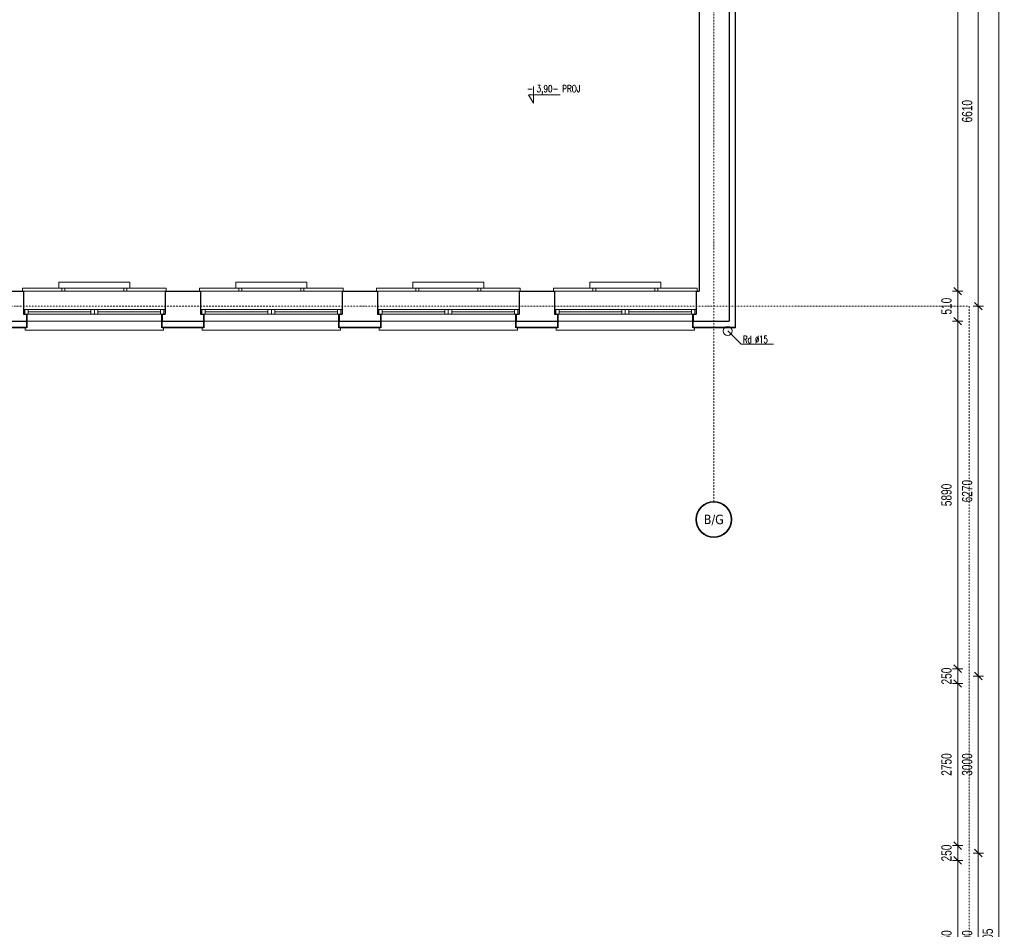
# Model space of a CAD drawing. Header units: millimetres. Extents: x -1893473 to 942156, y -534599 to 942944.
# Tile 410 of 656: x 2584 to 19273, y -227036 to -211617. Entities that reach past the tile are written whole.
import ezdxf
from ezdxf.enums import TextEntityAlignment as Align

# ---------------------------------------------------------------- set-up
doc = ezdxf.new("R2010")
doc.units = ezdxf.units.MM
doc.header["$LTSCALE"] = 0.2
doc.linetypes.add('DASHDOT', pattern=[25.4, 12.7, -6.35, 0, -6.35])
doc.linetypes.add('HIDDEN', pattern=[9.525, 6.35, -3.175])
doc.layers.get('0').update_dxf_attribs({"lineweight": 0})
for name, color, linetype, lineweight in [('!! 0_ Istn-okna', 6, 'Continuous', 13), ('!! 0_ Istn-sciany', 7, 'Continuous', 30), ('!! 0_ Istn-widok', 1, 'Continuous', 15), ('!! 0_ Opis', 3, 'Continuous', 13), ('!! 0_Istn-cienka', 4, 'Continuous', 9), ('!! 0_Osie', 1, 'DASHDOT', 13), ('!! 1_ tynk zewn  - nowy', 21, 'Continuous', 20), ('0-osie-tx', 66, 'Continuous', 9), ('P-Osie', 1, 'DASHDOT', 18), ('P-Wymiar', 142, 'Continuous', 9)]:
    doc.layers.add(name, color=color, linetype=linetype, lineweight=lineweight)
doc.layers.add('!! 0_Istn-grzejniki', color=7, linetype='Continuous', lineweight=0, plot=False)
doc.styles.add('ARCHETYP', font='romans.shx', dxfattribs={"height": 15})
doc.styles.add('ROMANS', font='arial.ttf', dxfattribs={"width": 0.7})
doc.styles.add('SIMPLEX', font='simplex.shx', dxfattribs={"width": 0.77})
doc.styles.add('TAHOMA', font='tahoma.ttf')
doc.dimstyles.new('A100', dxfattribs={"dimscale": 100, "dimtxt": 1.75, "dimasz": 0.05, "dimexe": 0, "dimexo": 0, "dimgap": 1, "dimtad": 1, "dimdec": 0, "dimrnd": 1, "dimdsep": 46, "dimtxsty": 'ROMANS', "dimblk": '[[[[[[[[', "dimcen": 2, "dimdle": 2, "dimse1": 1, "dimse2": 1, "dimclrd": 256, "dimclrt": 1, "dimadec": 0, "dimazin": 0, "dimtfac": 1, "dimtdec": 0, "dimtix": 1, "dimtmove": 2, "dimatfit": 3, "dimldrblk": '[[[[[[[[', "dimfxl": 1, "dimtvp": 0.6, "dimtolj": 1, "dimlwd": 9, "dimarcsym": 0})

# ---------------------------------------------------------------- blocks, each defined once
blk = doc.blocks.new('*U12')
h = blk.add_hatch(color=256)
edge = h.paths.add_edge_path()
edge.add_arc((0, 0), 30.6, 0, 360)
edge = h.paths.add_edge_path(flags=17)
edge.add_arc((0, 0), 29.4, 0, 360)
for radius in [30.6, 29.4]:
    blk.add_circle((0, 0), radius)
at = {"style": 'TAHOMA', "flags": 8}
blk.add_attdef('ANSICHTSNUMMER', text='', height=16, dxfattribs=at).set_placement((0, 0), align=Align.MIDDLE_CENTER)
blk = doc.blocks.new('BLOK OSI')
blk.add_lwpolyline([(55424.3, -195663.1), (55424.3, -200232.8)])
at = {"layer": 'P-Osie'}
for points in [[(54991.7, -193635.5), (54991.7, -195994)], [(48639.3, -195663.1), (55424.3, -195663.1)]]:
    blk.add_lwpolyline(points, dxfattribs=at)
at = {"layer": '0-osie-tx'}
ref = blk.add_blockref('*U12', (54991.7, -196024.6), dxfattribs=dict(at, rotation=180))
ref.add_attrib('ANSICHTSNUMMER', 'B/G', dxfattribs={"layer": '0', "height": 16, "style": 'TAHOMA', "flags": 8}).set_placement((54991.7, -196024.6), align=Align.MIDDLE_CENTER)
blk = doc.blocks.new('[[[[[[[[')
at = {"layer": 'P-Wymiar'}
for p, q in [((-12.7, -12.7), (12.7, 12.7)), ((0, 0), (-4.6, 0)), ((0, 18), (0, -18))]:
    blk.add_line(p, q, dxfattribs=at)
blk = doc.blocks.new('*D4192')
at = {"layer": 'DEFPOINTS', "color": 0, "transparency": 16777216}
for p in [(-7143, -198608), (19183, -198608), (7247, -255913)]:
    blk.add_point(p, dxfattribs=at)
at = {"layer": 'P-Wymiar', "lineweight": 9, "transparency": 16777216}
blk.add_line((19183, -255908), (19183, -198613), dxfattribs=at)
at = {"layer": 'P-Wymiar', "lineweight": 9, "transparency": 16777216, "xscale": 5, "yscale": 5, "zscale": 5}
for p, rotation in [((19183, -198608), 90), ((19183, -255913), 270)]:
    blk.add_blockref('[[[[[[[[', p, dxfattribs=dict(at, rotation=rotation))
at = {"layer": 'P-Wymiar', "color": 1, "transparency": 16777216, "insert": (18994, -227261), "char_height": 175, "attachment_point": 5, "rotation": 90, "style": 'ROMANS'}
blk.add_mtext('\\A1;57305', dxfattribs=at)
blk = doc.blocks.new('*D4198')
at = {"layer": 'DEFPOINTS', "color": 0, "transparency": 16777216}
for p in [(-974, -225743), (18833, -225743), (-974, -228743)]:
    blk.add_point(p, dxfattribs=at)
at = {"layer": 'P-Wymiar', "lineweight": 9, "transparency": 16777216}
blk.add_line((18833, -228738), (18833, -225748), dxfattribs=at)
at = {"layer": 'P-Wymiar', "lineweight": 9, "transparency": 16777216, "xscale": 5, "yscale": 5, "zscale": 5}
for p, rotation in [((18833, -225743), 90), ((18833, -228743), 270)]:
    blk.add_blockref('[[[[[[[[', p, dxfattribs=dict(at, rotation=rotation))
at = {"layer": 'P-Wymiar', "color": 1, "transparency": 16777216, "insert": (18644, -227243), "char_height": 175, "attachment_point": 5, "rotation": 90, "style": 'ROMANS'}
blk.add_mtext('\\A1;3000', dxfattribs=at)
blk = doc.blocks.new('*D4199')
at = {"layer": 'DEFPOINTS', "color": 0, "transparency": 16777216}
for p in [(-974, -222743), (18833, -222743), (-974, -225743)]:
    blk.add_point(p, dxfattribs=at)
at = {"layer": 'P-Wymiar', "lineweight": 9, "transparency": 16777216}
blk.add_line((18833, -225738), (18833, -222748), dxfattribs=at)
at = {"layer": 'P-Wymiar', "lineweight": 9, "transparency": 16777216, "xscale": 5, "yscale": 5, "zscale": 5}
for p, rotation in [((18833, -222743), 90), ((18833, -225743), 270)]:
    blk.add_blockref('[[[[[[[[', p, dxfattribs=dict(at, rotation=rotation))
at = {"layer": 'P-Wymiar', "color": 1, "transparency": 16777216, "insert": (18644, -224243), "char_height": 175, "attachment_point": 5, "rotation": 90, "style": 'ROMANS'}
blk.add_mtext('\\A1;3000', dxfattribs=at)
blk = doc.blocks.new('*D4200')
at = {"layer": 'DEFPOINTS', "color": 0, "transparency": 16777216}
for p in [(10837, -216473), (18833, -216473), (-974, -222743)]:
    blk.add_point(p, dxfattribs=at)
at = {"layer": 'P-Wymiar', "lineweight": 9, "transparency": 16777216}
blk.add_line((18833, -222738), (18833, -216478), dxfattribs=at)
at = {"layer": 'P-Wymiar', "lineweight": 9, "transparency": 16777216, "xscale": 5, "yscale": 5, "zscale": 5}
for p, rotation in [((18833, -216473), 90), ((18833, -222743), 270)]:
    blk.add_blockref('[[[[[[[[', p, dxfattribs=dict(at, rotation=rotation))
at = {"layer": 'P-Wymiar', "color": 1, "transparency": 16777216, "insert": (18644, -219608), "char_height": 175, "attachment_point": 5, "rotation": 90, "style": 'ROMANS'}
blk.add_mtext('\\A1;6270', dxfattribs=at)
blk = doc.blocks.new('*D4201')
at = {"layer": 'DEFPOINTS', "color": 0, "transparency": 16777216}
for p in [(10837, -209863), (18833, -209863), (10837, -216473)]:
    blk.add_point(p, dxfattribs=at)
at = {"layer": 'P-Wymiar', "lineweight": 9, "transparency": 16777216}
blk.add_line((18833, -216468), (18833, -209868), dxfattribs=at)
at = {"layer": 'P-Wymiar', "lineweight": 9, "transparency": 16777216, "xscale": 5, "yscale": 5, "zscale": 5}
for p, rotation in [((18833, -209863), 90), ((18833, -216473), 270)]:
    blk.add_blockref('[[[[[[[[', p, dxfattribs=dict(at, rotation=rotation))
at = {"layer": 'P-Wymiar', "color": 1, "transparency": 16777216, "insert": (18644, -213168), "char_height": 175, "attachment_point": 5, "rotation": 90, "style": 'ROMANS'}
blk.add_mtext('\\A1;6610', dxfattribs=at)
blk = doc.blocks.new('*D4217')
at = {"layer": 'DEFPOINTS', "color": 0, "transparency": 16777216}
for p in [(-4467, -225868), (18483, -225868), (-4643, -228618)]:
    blk.add_point(p, dxfattribs=at)
at = {"layer": 'P-Wymiar', "lineweight": 9, "transparency": 16777216}
blk.add_line((18483, -228613), (18483, -225873), dxfattribs=at)
at = {"layer": 'P-Wymiar', "lineweight": 9, "transparency": 16777216, "xscale": 5, "yscale": 5, "zscale": 5}
for p, rotation in [((18483, -225868), 90), ((18483, -228618), 270)]:
    blk.add_blockref('[[[[[[[[', p, dxfattribs=dict(at, rotation=rotation))
at = {"layer": 'P-Wymiar', "color": 1, "transparency": 16777216, "insert": (18294, -227243), "char_height": 175, "attachment_point": 5, "rotation": 90, "style": 'ROMANS'}
blk.add_mtext('\\A1;2750', dxfattribs=at)
blk = doc.blocks.new('*D4218')
at = {"layer": 'DEFPOINTS', "color": 0, "transparency": 16777216}
for p in [(-4467, -225618), (18483, -225618), (-4467, -225868)]:
    blk.add_point(p, dxfattribs=at)
at = {"layer": 'P-Wymiar', "lineweight": 9, "transparency": 16777216}
for p, q in [((18483, -225613), (18483, -225608)), ((18483, -225868), (18483, -225618)), ((18483, -225873), (18483, -225878))]:
    blk.add_line(p, q, dxfattribs=at)
at = {"layer": 'P-Wymiar', "lineweight": 9, "transparency": 16777216, "xscale": 5, "yscale": 5, "zscale": 5}
for p, rotation in [((18483, -225618), 270), ((18483, -225868), 90)]:
    blk.add_blockref('[[[[[[[[', p, dxfattribs=dict(at, rotation=rotation))
at = {"layer": 'P-Wymiar', "color": 1, "transparency": 16777216, "insert": (18294, -225743), "char_height": 175, "attachment_point": 5, "rotation": 90, "style": 'ROMANS'}
blk.add_mtext('\\A1;250', dxfattribs=at)
blk = doc.blocks.new('*D4219')
at = {"layer": 'DEFPOINTS', "color": 0, "transparency": 16777216}
for p in [(-4467, -222868), (18483, -222868), (-4467, -225618)]:
    blk.add_point(p, dxfattribs=at)
at = {"layer": 'P-Wymiar', "lineweight": 9, "transparency": 16777216}
blk.add_line((18483, -225613), (18483, -222873), dxfattribs=at)
at = {"layer": 'P-Wymiar', "lineweight": 9, "transparency": 16777216, "xscale": 5, "yscale": 5, "zscale": 5}
for p, rotation in [((18483, -222868), 90), ((18483, -225618), 270)]:
    blk.add_blockref('[[[[[[[[', p, dxfattribs=dict(at, rotation=rotation))
at = {"layer": 'P-Wymiar', "color": 1, "transparency": 16777216, "insert": (18294, -224243), "char_height": 175, "attachment_point": 5, "rotation": 90, "style": 'ROMANS'}
blk.add_mtext('\\A1;2750', dxfattribs=at)
blk = doc.blocks.new('*D4220')
at = {"layer": 'DEFPOINTS', "color": 0, "transparency": 16777216}
for p in [(-4467, -222618), (18483, -222618), (-4467, -222868)]:
    blk.add_point(p, dxfattribs=at)
at = {"layer": 'P-Wymiar', "lineweight": 9, "transparency": 16777216}
for p, q in [((18483, -222613), (18483, -222608)), ((18483, -222868), (18483, -222618)), ((18483, -222873), (18483, -222878))]:
    blk.add_line(p, q, dxfattribs=at)
at = {"layer": 'P-Wymiar', "lineweight": 9, "transparency": 16777216, "xscale": 5, "yscale": 5, "zscale": 5}
for p, rotation in [((18483, -222618), 270), ((18483, -222868), 90)]:
    blk.add_blockref('[[[[[[[[', p, dxfattribs=dict(at, rotation=rotation))
at = {"layer": 'P-Wymiar', "color": 1, "transparency": 16777216, "insert": (18294, -222743), "char_height": 175, "attachment_point": 5, "rotation": 90, "style": 'ROMANS'}
blk.add_mtext('\\A1;250', dxfattribs=at)
blk = doc.blocks.new('*D4221')
at = {"layer": 'DEFPOINTS', "color": 0, "transparency": 16777216}
for p in [(10594, -216728), (18483, -216728), (-4467, -222618)]:
    blk.add_point(p, dxfattribs=at)
at = {"layer": 'P-Wymiar', "lineweight": 9, "transparency": 16777216}
blk.add_line((18483, -222613), (18483, -216733), dxfattribs=at)
at = {"layer": 'P-Wymiar', "lineweight": 9, "transparency": 16777216, "xscale": 5, "yscale": 5, "zscale": 5}
for p, rotation in [((18483, -216728), 90), ((18483, -222618), 270)]:
    blk.add_blockref('[[[[[[[[', p, dxfattribs=dict(at, rotation=rotation))
at = {"layer": 'P-Wymiar', "color": 1, "transparency": 16777216, "insert": (18294, -219673), "char_height": 175, "attachment_point": 5, "rotation": 90, "style": 'ROMANS'}
blk.add_mtext('\\A1;5890', dxfattribs=at)
blk = doc.blocks.new('*D4222')
at = {"layer": 'DEFPOINTS', "color": 0, "transparency": 16777216}
for p in [(10587, -216218), (18483, -216218), (10594, -216728)]:
    blk.add_point(p, dxfattribs=at)
at = {"layer": 'P-Wymiar', "lineweight": 9, "transparency": 16777216}
blk.add_line((18483, -216723), (18483, -216223), dxfattribs=at)
at = {"layer": 'P-Wymiar', "lineweight": 9, "transparency": 16777216, "xscale": 5, "yscale": 5, "zscale": 5}
for p, rotation in [((18483, -216218), 90), ((18483, -216728), 270)]:
    blk.add_blockref('[[[[[[[[', p, dxfattribs=dict(at, rotation=rotation))
at = {"layer": 'P-Wymiar', "color": 1, "transparency": 16777216, "insert": (18294, -216473), "char_height": 175, "attachment_point": 5, "rotation": 90, "style": 'ROMANS'}
blk.add_mtext('\\A1;510', dxfattribs=at)
blk = doc.blocks.new('*D4223')
at = {"layer": 'DEFPOINTS', "color": 0, "transparency": 16777216}
for p in [(10717, -203988), (18483, -203988), (10587, -216218)]:
    blk.add_point(p, dxfattribs=at)
at = {"layer": 'P-Wymiar', "lineweight": 9, "transparency": 16777216}
blk.add_line((18483, -216213), (18483, -203993), dxfattribs=at)
at = {"layer": 'P-Wymiar', "lineweight": 9, "transparency": 16777216, "xscale": 5, "yscale": 5, "zscale": 5}
for p, rotation in [((18483, -203988), 90), ((18483, -216218), 270)]:
    blk.add_blockref('[[[[[[[[', p, dxfattribs=dict(at, rotation=rotation))
at = {"layer": 'P-Wymiar', "color": 1, "transparency": 16777216, "insert": (18294, -210103), "char_height": 175, "attachment_point": 5, "rotation": 90, "style": 'ROMANS'}
blk.add_mtext('\\A1;12230', dxfattribs=at)

msp = doc.modelspace()

# ---------------------------------------------------------------- linework, layer by layer
at = {"layer": '!! 0_ Istn-okna'}
for points in [[(2649.34661, -216528.09366), (5049.34661, -216528.09366)], [(2649.34661, -216608.09366), (5049.34661, -216608.09366)], [(2729.34661, -216568.09366), (3789.34661, -216568.09366)], [(3909.34661, -216568.09366), (4969.34661, -216568.09366)], [(5649.34661, -216528.09366), (8049.34661, -216528.09366)], [(5649.34661, -216608.09366), (8049.34661, -216608.09366)], [(5729.34661, -216568.09366), (6789.34661, -216568.09366)], [(6909.34661, -216568.09366), (7969.34661, -216568.09366)], [(8649.34661, -216528.09366), (11049.34661, -216528.09366)], [(8649.34661, -216608.09366), (11049.34661, -216608.09366)], [(8729.34661, -216568.09366), (9789.34661, -216568.09366)], [(9909.34661, -216568.09366), (10969.34661, -216568.09366)], [(11649.34661, -216528.09366), (14049.34661, -216528.09366)], [(11649.34661, -216608.09366), (14049.34661, -216608.09366)], [(11729.34661, -216568.09366), (12789.34661, -216568.09366)], [(12909.34661, -216568.09366), (13969.34661, -216568.09366)]]:
    msp.add_lwpolyline(points, dxfattribs=at)
for points in [[(2669.34661, -216608.09366), (2729.34661, -216608.09366), (2729.34661, -216528.09366), (2669.34661, -216528.09366)], [(3789.34661, -216608.09366), (3849.34661, -216608.09366), (3849.34661, -216528.09366), (3789.34661, -216528.09366)], [(3849.34661, -216608.09366), (3909.34661, -216608.09366), (3909.34661, -216528.09366), (3849.34661, -216528.09366)], [(4969.34661, -216608.09366), (5029.34661, -216608.09366), (5029.34661, -216528.09366), (4969.34661, -216528.09366)], [(5669.34661, -216608.09366), (5729.34661, -216608.09366), (5729.34661, -216528.09366), (5669.34661, -216528.09366)], [(6789.34661, -216608.09366), (6849.34661, -216608.09366), (6849.34661, -216528.09366), (6789.34661, -216528.09366)], [(6849.34661, -216608.09366), (6909.34661, -216608.09366), (6909.34661, -216528.09366), (6849.34661, -216528.09366)], [(7969.34661, -216608.09366), (8029.34661, -216608.09366), (8029.34661, -216528.09366), (7969.34661, -216528.09366)], [(8669.34661, -216608.09366), (8729.34661, -216608.09366), (8729.34661, -216528.09366), (8669.34661, -216528.09366)], [(9789.34661, -216608.09366), (9849.34661, -216608.09366), (9849.34661, -216528.09366), (9789.34661, -216528.09366)], [(9849.34661, -216608.09366), (9909.34661, -216608.09366), (9909.34661, -216528.09366), (9849.34661, -216528.09366)], [(10969.34661, -216608.09366), (11029.34661, -216608.09366), (11029.34661, -216528.09366), (10969.34661, -216528.09366)], [(11669.34661, -216608.09366), (11729.34661, -216608.09366), (11729.34661, -216528.09366), (11669.34661, -216528.09366)], [(12789.34661, -216608.09366), (12849.34661, -216608.09366), (12849.34661, -216528.09366), (12789.34661, -216528.09366)], [(12849.34661, -216608.09366), (12909.34661, -216608.09366), (12909.34661, -216528.09366), (12849.34661, -216528.09366)], [(13969.34661, -216608.09366), (14029.34661, -216608.09366), (14029.34661, -216528.09366), (13969.34661, -216528.09366)]]:
    msp.add_lwpolyline(points, close=True, dxfattribs=at)
at = {"layer": '!! 0_ Istn-sciany'}
for points in [[(14609.34661, -203608.09366), (14609.34661, -216728.09366)], [(14099.34661, -209988.09366), (14099.34661, -216218.09366)], [(2049.34661, -216218.09366), (2649.34661, -216218.09366)], [(2649.34661, -216218.09366), (2649.34661, -216608.09366)], [(5049.34661, -216218.09366), (5649.34661, -216218.09366)], [(5049.34661, -216218.09366), (5049.34661, -216608.09366)], [(5649.34661, -216218.09366), (5649.34661, -216608.09366)], [(8049.34661, -216218.09366), (8649.34661, -216218.09366)], [(8049.34661, -216218.09366), (8049.34661, -216608.09366)], [(8649.34661, -216218.09366), (8649.34661, -216608.09366)], [(11049.34661, -216218.09366), (11649.34661, -216218.09366)], [(11049.34661, -216218.09366), (11049.34661, -216608.09366)], [(11649.34661, -216218.09366), (11649.34661, -216608.09366)], [(14049.34661, -216218.09366), (14099.34661, -216218.09366)], [(14049.34661, -216218.09366), (14049.34661, -216608.09366)], [(2649.34661, -216608.09366), (2699.34661, -216608.09366)], [(2699.34661, -216608.09366), (2699.34661, -216728.09366)], [(4999.34661, -216608.09366), (5049.34661, -216608.09366)], [(4999.34661, -216608.09366), (4999.34661, -216728.09366)], [(5649.34661, -216608.09366), (5699.34661, -216608.09366)], [(5699.34661, -216608.09366), (5699.34661, -216728.09366)], [(7999.34661, -216608.09366), (8049.34661, -216608.09366)], [(7999.34661, -216608.09366), (7999.34661, -216728.09366)], [(8649.34661, -216608.09366), (8699.34661, -216608.09366)], [(8699.34661, -216608.09366), (8699.34661, -216728.09366)], [(10999.34661, -216608.09366), (11049.34661, -216608.09366)], [(10999.34661, -216608.09366), (10999.34661, -216728.09366)], [(11649.34661, -216608.09366), (11699.34661, -216608.09366)], [(11699.34661, -216608.09366), (11699.34661, -216728.09366)], [(13999.34661, -216608.09366), (14049.34661, -216608.09366)], [(13999.34661, -216608.09366), (13999.34661, -216728.09366)], [(1999.34661, -216728.09366), (2699.34661, -216728.09366)], [(4999.34661, -216728.09366), (5699.34661, -216728.09366)], [(7999.34661, -216728.09366), (8699.34661, -216728.09366)], [(10999.34661, -216728.09366), (11699.34661, -216728.09366)], [(13999.34661, -216728.09366), (14609.34661, -216728.09366)]]:
    msp.add_lwpolyline(points, dxfattribs=at)
at = {"layer": '!! 0_ Istn-widok'}
for points in [[(2629.34661, -216168.09366), (5069.34661, -216168.09366)], [(2629.34661, -216218.09366), (2629.34661, -216168.09366)], [(5069.34661, -216218.09366), (5069.34661, -216168.09366)], [(5629.34661, -216168.09366), (8069.34661, -216168.09366)], [(5629.34661, -216218.09366), (5629.34661, -216168.09366)], [(8069.34661, -216218.09366), (8069.34661, -216168.09366)], [(8629.34661, -216168.09366), (11069.34661, -216168.09366)], [(8629.34661, -216218.09366), (8629.34661, -216168.09366)], [(11069.34661, -216218.09366), (11069.34661, -216168.09366)], [(11629.34661, -216168.09366), (14069.34661, -216168.09366)], [(11629.34661, -216218.09366), (11629.34661, -216168.09366)], [(14069.34661, -216218.09366), (14069.34661, -216168.09366)], [(2679.34661, -216828.09366), (2679.34661, -216878.09366)], [(5019.34661, -216878.09366), (2679.34661, -216878.09366)], [(5019.34661, -216828.09366), (5019.34661, -216878.09366)], [(5679.34661, -216828.09366), (5679.34661, -216878.09366)], [(8019.34661, -216878.09366), (5679.34661, -216878.09366)], [(8019.34661, -216828.09366), (8019.34661, -216878.09366)], [(8679.34661, -216828.09366), (8679.34661, -216878.09366)], [(11019.34661, -216878.09366), (8679.34661, -216878.09366)], [(11019.34661, -216828.09366), (11019.34661, -216878.09366)], [(11679.34661, -216828.09366), (11679.34661, -216878.09366)], [(14019.34661, -216878.09366), (11679.34661, -216878.09366)], [(14019.34661, -216828.09366), (14019.34661, -216878.09366)]]:
    msp.add_lwpolyline(points, dxfattribs=at)
msp.add_circle((14584.48088, -216893.09366), 75, dxfattribs=at)
at = {"layer": '!! 0_ Opis'}
for points in [[(11291.14586, -212750.115), (11291.14586, -213030.13265)], [(11291.14586, -213030.13265), (11210.31172, -212890.12383)], [(11210.31172, -212890.12383), (11744.65379, -212890.12383)], [(14810.85287, -217119.46564), (14584.48088, -216893.09366)], [(14810.85287, -217119.46564), (15359.70623, -217119.46564)]]:
    msp.add_lwpolyline(points, dxfattribs=at)
at = {"layer": '!! 0_Istn-cienka', "linetype": 'HIDDEN', "ltscale": 2}
for points in [[(2649.34661, -216218.09366), (5049.34661, -216218.09366)], [(5649.34661, -216218.09366), (8049.34661, -216218.09366)], [(8649.34661, -216218.09366), (11049.34661, -216218.09366)], [(11649.34661, -216218.09366), (14049.34661, -216218.09366)], [(4999.34661, -216728.09366), (2699.34661, -216728.09366)], [(7999.34661, -216728.09366), (5699.34661, -216728.09366)], [(10999.34661, -216728.09366), (8699.34661, -216728.09366)], [(13999.34661, -216728.09366), (11699.34661, -216728.09366)]]:
    msp.add_lwpolyline(points, dxfattribs=at)
at = {"layer": '!! 0_Istn-grzejniki'}
for points in [[(3299.34661, -216218.09366), (3299.34661, -216168.09366), (3249.34661, -216168.09366), (3249.34661, -216068.09366), (4449.34661, -216068.09366), (4449.34661, -216168.09366), (4399.34661, -216168.09366), (4399.34661, -216218.09366), (4349.34661, -216218.09366), (4349.34661, -216168.09366), (3349.34661, -216168.09366), (3349.34661, -216218.09366)], [(6299.34661, -216218.09366), (6299.34661, -216168.09366), (6249.34661, -216168.09366), (6249.34661, -216068.09366), (7449.34661, -216068.09366), (7449.34661, -216168.09366), (7399.34661, -216168.09366), (7399.34661, -216218.09366), (7349.34661, -216218.09366), (7349.34661, -216168.09366), (6349.34661, -216168.09366), (6349.34661, -216218.09366)], [(9299.34661, -216218.09366), (9299.34661, -216168.09366), (9249.34661, -216168.09366), (9249.34661, -216068.09366), (10449.34661, -216068.09366), (10449.34661, -216168.09366), (10399.34661, -216168.09366), (10399.34661, -216218.09366), (10349.34661, -216218.09366), (10349.34661, -216168.09366), (9349.34661, -216168.09366), (9349.34661, -216218.09366)], [(12299.34661, -216218.09366), (12299.34661, -216168.09366), (12249.34661, -216168.09366), (12249.34661, -216068.09366), (13449.34661, -216068.09366), (13449.34661, -216168.09366), (13399.34661, -216168.09366), (13399.34661, -216218.09366), (13349.34661, -216218.09366), (13349.34661, -216168.09366), (12349.34661, -216168.09366), (12349.34661, -216218.09366)]]:
    msp.add_lwpolyline(points, close=True, dxfattribs=at)
at = {"layer": '!! 1_ tynk zewn  - nowy'}
for points in [[(13999.34661, -216838.09366), (14719.34661, -216838.09366), (14719.34661, -203498.09366), (13979.34657, -203498.09366)], [(13999.34661, -216828.09366), (14709.34661, -216828.09366), (14709.34661, -203508.09366), (13979.34657, -203508.09366)], [(2709.34661, -216838.09366), (2709.34661, -216608.09366)], [(4989.34661, -216838.09366), (4989.34661, -216608.09366)], [(5709.34661, -216838.09366), (5709.34661, -216608.09366)], [(7989.34661, -216838.09366), (7989.34661, -216608.09366)], [(8709.34661, -216838.09366), (8709.34661, -216608.09366)], [(10989.34661, -216838.09366), (10989.34661, -216608.09366)], [(11709.34661, -216838.09366), (11709.34661, -216608.09366)], [(13989.34661, -216838.09366), (13989.34661, -216608.09366)], [(2699.34661, -216838.09366), (2699.34661, -216728.09366)], [(4999.34661, -216838.09366), (4999.34661, -216728.09366)], [(5699.34661, -216838.09366), (5699.34661, -216728.09366)], [(7999.34661, -216838.09366), (7999.34661, -216728.09366)], [(8699.34661, -216838.09366), (8699.34661, -216728.09366)], [(10999.34661, -216838.09366), (10999.34661, -216728.09366)], [(11699.34661, -216838.09366), (11699.34661, -216728.09366)], [(13999.34661, -216838.09366), (13999.34661, -216728.09366)], [(1999.34661, -216828.09366), (2699.34661, -216828.09366)], [(1999.34661, -216838.09366), (2699.34661, -216838.09366)], [(4999.34661, -216828.09366), (5699.34661, -216828.09366)], [(4999.34661, -216838.09366), (5699.34661, -216838.09366)], [(7999.34661, -216828.09366), (8699.34661, -216828.09366)], [(7999.34661, -216838.09366), (8699.34661, -216838.09366)], [(10999.34661, -216828.09366), (11699.34661, -216828.09366)], [(10999.34661, -216838.09366), (11699.34661, -216838.09366)]]:
    msp.add_lwpolyline(points, dxfattribs=at)

# ---------------------------------------------------------------- block references
at = {"layer": '!! 0_Osie', "xscale": 10, "yscale": 10, "zscale": 10}
msp.add_blockref('BLOK OSI', (-535567.76763, 1740157.78937), dxfattribs=at)

# ---------------------------------------------------------------- texts
at = {"layer": '!! 0_ Opis', "style": 'SIMPLEX', "width": 0.75}
msp.add_text('- 3,90- PROJ', height=120, dxfattribs=at).set_placement((11184.27136, -212844.34264))
at = {"layer": '!! 0_ Opis', "style": 'ARCHETYP', "width": 0.7}
msp.add_text('Rd %%C15', height=120, rotation=0.00000004, dxfattribs=at).set_placement((14846.5701, -217097.73173))

# ---------------------------------------------------------------- dimensions: what is measured, and where the dimension line sits
at = {"layer": 'P-Wymiar'}
dim = msp.add_linear_dim(base=(19183.35254, -198608.09366), p1=(7247.19355, -255913.09232), p2=(-7142.77025, -198608.09366), angle=90, dimstyle='A100', override={"dimtmove": 0}, dxfattribs=at)
dim.commit()
dim.dimension.update_dxf_attribs({"geometry": '*D4192', "text_midpoint": (18993.94258, -227260.59299)})
for base, p1, p2, picture, middle in [((18483.35254, -203988.09366), (10587.22975, -216218.09366), (10717.22975, -203988.09366), '*D4223', (18293.94258, -210103.09366)), ((18833.35254, -209863.09366), (10837.22975, -216473.09366), (10837.22975, -209863.09366), '*D4201', (18644.00227, -213168.09366)), ((18483.35254, -216218.09366), (10594.34669, -216728.09366), (10587.22975, -216218.09366), '*D4222', (18294.00227, -216473.09366)), ((18833.35254, -216473.09366), (-973.78622, -222743.09366), (10837.22975, -216473.09366), '*D4200', (18644.00227, -219608.09366)), ((18483.35254, -216728.09366), (-4467.09704, -222618.09366), (10594.34669, -216728.09366), '*D4221', (18294.00227, -219673.09366)), ((18483.35254, -222618.09366), (-4467.09704, -222868.09366), (-4467.09704, -222618.09366), '*D4220', (18294.00227, -222743.09366)), ((18483.35254, -222868.09366), (-4467.09704, -225618.09366), (-4467.09704, -222868.09366), '*D4219', (18294.00227, -224243.09366)), ((18833.35254, -222743.09366), (-973.78622, -225743.09366), (-973.78622, -222743.09366), '*D4199', (18643.94258, -224243.09366)), ((18483.35254, -225618.09366), (-4467.09704, -225868.09366), (-4467.09704, -225618.09366), '*D4218', (18294.00227, -225743.09366)), ((18483.35254, -225868.09366), (-4642.77025, -228618.09366), (-4467.09704, -225868.09366), '*D4217', (18294.00227, -227243.09366)), ((18833.35254, -225743.09366), (-973.78622, -228743.09366), (-973.78622, -225743.09366), '*D4198', (18643.94258, -227243.09366))]:
    dim = msp.add_linear_dim(base=base, p1=p1, p2=p2, angle=90, dimstyle='A100', dxfattribs=at)
    dim.commit()
    dim.dimension.update_dxf_attribs({"geometry": picture, "text_midpoint": middle})

doc.saveas('drawing.dxf')
